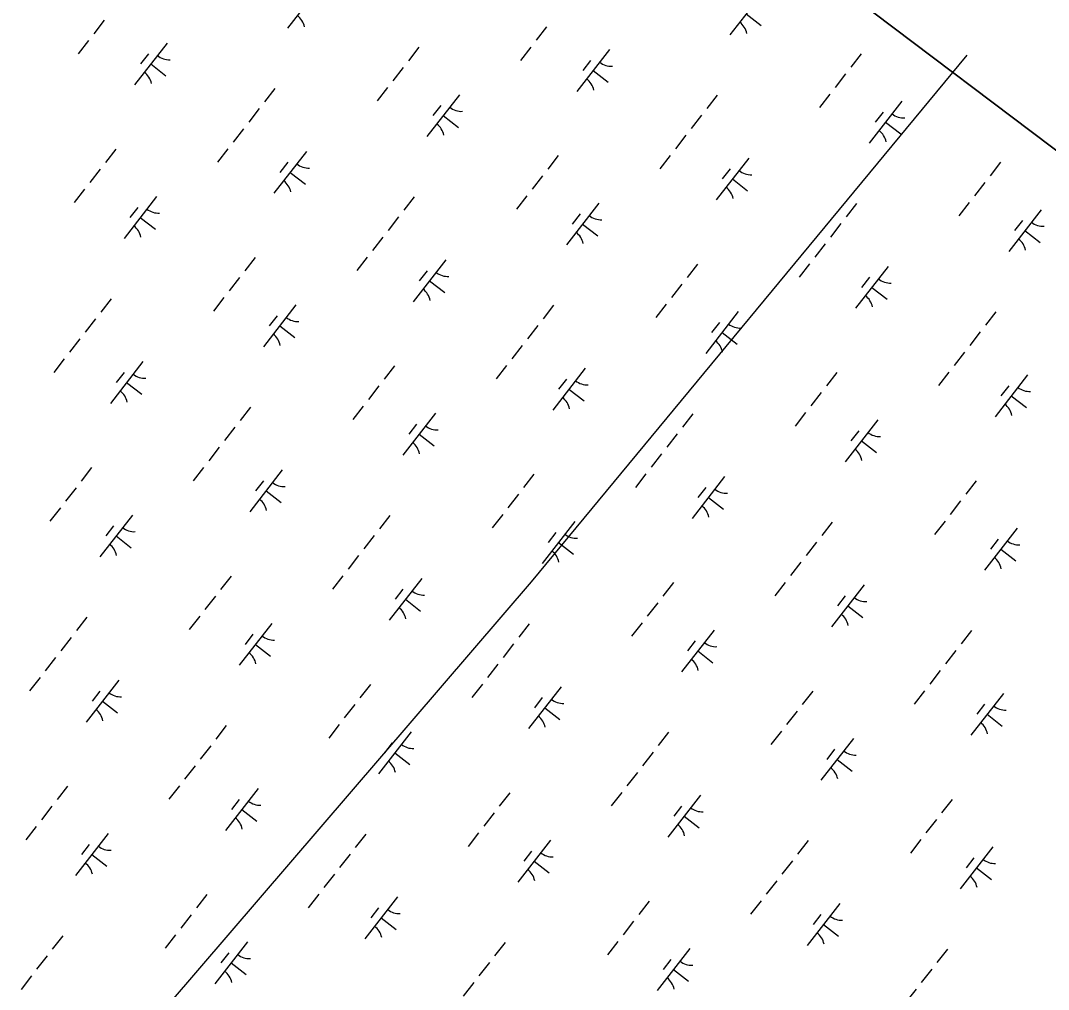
# Model space of a CAD drawing. Extents: x 3888273 to 3909528, y 158682 to 181032.
# Drawn here: x 3901420 to 3902388, y 175253 to 176166 of the extents above; entities that cross this region are included whole.
import ezdxf

# ---------------------------------------------------------------- set-up
doc = ezdxf.new("R2010")
doc.units = 0
for name, color, linetype in [('V-GRID-FRAM', 7, 'Continuous'), ('V-UTIL-LINE', 7, 'Continuous'), ('V-WETL-SWMP', 7, 'Continuous')]:
    doc.layers.add(name, color=color, linetype=linetype)

msp = doc.modelspace()

# ---------------------------------------------------------------- linework, layer by layer
at = {"layer": 'V-GRID-FRAM'}
msp.add_lwpolyline([(3907415.04, 172254.23), (3898317.3, 160561.45), (3891517.26, 165521.58), (3900698.93, 177323.83), (3907415.04, 172254.23)], dxfattribs=at)
at = {"layer": 'V-UTIL-LINE'}
msp.add_lwpolyline([(3899515.45, 171292.53), (3900378.65, 173544.81), (3900616.96, 174140.58), (3901901.17, 175636.62), (3902311.59, 176133.09)], dxfattribs=at)
at = {"layer": 'V-WETL-SWMP'}
for p, q in [((3903106.74, 175506.31), (3901222.63, 176928.52)), ((3901702.13, 176197.89), (3901671.42, 176158.42)), ((3902118.79, 176191.66), (3902088.09, 176152.2)), ((3902103.44, 176171.93), (3902117.65, 176160.88)), ((3901498.57, 176165.83), (3901488.75, 176153.2)), ((3901915.24, 176159.61), (3901905.42, 176146.98)), ((3901483.84, 176146.89), (3901474.01, 176134.26)), ((3901557.98, 176144.42), (3901527.28, 176104.95)), ((3901795.04, 176140.42), (3901785.22, 176127.79)), ((3901900.5, 176140.66), (3901890.68, 176128.04)), ((3901974.65, 176138.19), (3901943.94, 176098.73)), ((3901540.22, 176134.16), (3901532.85, 176124.69)), ((3902211.71, 176134.2), (3902201.88, 176121.57)), ((3901542.63, 176124.69), (3901556.83, 176113.63)), ((3901780.3, 176121.48), (3901770.48, 176108.85)), ((3901956.89, 176127.93), (3901949.52, 176118.46)), ((3901959.29, 176118.46), (3901973.5, 176107.41)), ((3902196.97, 176115.25), (3902187.15, 176102.63)), ((3901659.33, 176101.57), (3901649.51, 176088.94)), ((3901765.57, 176102.54), (3901755.74, 176089.91)), ((3901833.41, 176095.74), (3901802.7, 176056.28)), ((3902076, 176095.34), (3902066.17, 176082.72)), ((3902182.23, 176096.31), (3902172.41, 176083.68)), ((3902250.07, 176089.52), (3902219.37, 176050.05)), ((3901644.59, 176082.63), (3901634.77, 176070)), ((3901815.65, 176085.48), (3901808.28, 176076.01)), ((3901818.05, 176076.01), (3901832.26, 176064.96)), ((3902061.26, 176076.4), (3902051.44, 176063.77)), ((3902232.32, 176079.26), (3902224.95, 176069.79)), ((3901629.86, 176063.69), (3901620.03, 176051.06)), ((3902234.72, 176069.78), (3902248.93, 176058.73)), ((3902046.52, 176057.46), (3902036.7, 176044.83)), ((3901509.65, 176044.5), (3901499.83, 176031.87)), ((3901615.12, 176044.74), (3901605.29, 176032.12)), ((3901689.26, 176042.27), (3901658.56, 176002.81)), ((3901671.5, 176032.01), (3901664.13, 176022.54)), ((3901926.32, 176038.28), (3901916.5, 176025.65)), ((3902031.78, 176038.52), (3902021.96, 176025.89)), ((3902105.93, 176036.05), (3902075.22, 175996.58)), ((3902342.99, 176032.05), (3902333.16, 176019.42)), ((3901494.92, 176025.56), (3901485.09, 176012.93)), ((3901673.91, 176022.54), (3901688.11, 176011.49)), ((3902088.17, 176025.79), (3902080.8, 176016.32)), ((3901911.58, 176019.33), (3901901.76, 176006.71)), ((3902090.58, 176016.31), (3902104.78, 176005.26)), ((3902328.25, 176013.11), (3902318.43, 176000.48)), ((3901480.18, 176006.62), (3901470.35, 175993.99)), ((3901548.02, 175999.82), (3901517.31, 175960.36)), ((3901790.61, 175999.43), (3901780.79, 175986.8)), ((3901896.85, 176000.39), (3901887.02, 175987.76)), ((3901964.69, 175993.6), (3901933.98, 175954.13)), ((3902207.28, 175993.2), (3902197.45, 175980.57)), ((3902313.51, 175994.17), (3902303.69, 175981.54)), ((3901530.26, 175989.56), (3901522.89, 175980.09)), ((3901946.93, 175983.34), (3901939.56, 175973.87)), ((3902381.35, 175987.37), (3902350.65, 175947.91)), ((3901532.67, 175980.09), (3901546.87, 175969.04)), ((3901775.87, 175980.48), (3901766.05, 175967.86)), ((3901949.33, 175973.87), (3901963.54, 175962.81)), ((3902192.54, 175974.26), (3902182.72, 175961.63)), ((3902363.6, 175977.11), (3902356.23, 175967.64)), ((3902366, 175967.64), (3902380.21, 175956.59)), ((3901761.14, 175961.54), (3901751.31, 175948.91)), ((3902177.8, 175955.32), (3902167.98, 175942.69)), ((3901640.93, 175942.36), (3901631.11, 175929.73)), ((3901746.4, 175942.6), (3901736.57, 175929.97)), ((3901820.54, 175940.13), (3901789.84, 175900.66)), ((3902057.6, 175936.13), (3902047.78, 175923.5)), ((3902163.07, 175936.37), (3902153.24, 175923.75)), ((3901802.78, 175929.87), (3901795.41, 175920.4)), ((3902237.21, 175933.9), (3902206.5, 175894.44)), ((3901626.2, 175923.42), (3901616.37, 175910.79)), ((3901805.19, 175920.4), (3901819.4, 175909.34)), ((3902042.86, 175917.19), (3902033.04, 175904.56)), ((3902219.45, 175923.64), (3902212.08, 175914.17)), ((3902221.86, 175914.17), (3902236.06, 175903.12)), ((3901505.22, 175903.51), (3901495.4, 175890.88)), ((3901611.46, 175904.47), (3901601.63, 175891.85)), ((3901679.3, 175897.68), (3901648.6, 175858.22)), ((3901921.89, 175897.28), (3901912.07, 175884.65)), ((3902028.13, 175898.25), (3902018.3, 175885.62)), ((3901661.54, 175887.42), (3901654.17, 175877.95)), ((3902095.97, 175891.45), (3902065.26, 175851.99)), ((3902338.56, 175891.05), (3902328.73, 175878.43)), ((3901490.49, 175884.56), (3901480.66, 175871.94)), ((3901663.95, 175877.95), (3901678.15, 175866.89)), ((3901907.15, 175878.34), (3901897.33, 175865.71)), ((3902078.21, 175881.19), (3902070.84, 175871.72)), ((3902080.62, 175871.72), (3902094.82, 175860.67)), ((3902323.82, 175872.11), (3902314, 175859.48)), ((3901475.75, 175865.62), (3901465.92, 175852.99)), ((3901892.42, 175859.4), (3901882.59, 175846.77)), ((3902309.08, 175853.17), (3902299.26, 175840.54)), ((3901461.01, 175846.68), (3901451.19, 175834.05)), ((3901535.15, 175844.21), (3901504.45, 175804.75)), ((3901772.22, 175840.21), (3901762.39, 175827.58)), ((3901877.68, 175840.45), (3901867.85, 175827.83)), ((3901951.82, 175837.98), (3901921.12, 175798.52)), ((3901517.4, 175833.95), (3901510.03, 175824.48)), ((3902188.88, 175833.99), (3902179.06, 175821.36)), ((3902294.35, 175834.23), (3902284.52, 175821.6)), ((3902368.49, 175831.76), (3902337.78, 175792.29)), ((3901519.8, 175824.48), (3901534.01, 175813.42)), ((3901757.48, 175821.27), (3901747.65, 175808.64)), ((3901934.06, 175827.72), (3901926.7, 175818.25)), ((3902350.73, 175821.5), (3902343.36, 175812.03)), ((3901936.47, 175818.25), (3901950.68, 175807.2)), ((3902174.15, 175815.04), (3902164.32, 175802.42)), ((3902353.14, 175812.02), (3902367.34, 175800.97)), ((3901636.51, 175801.36), (3901626.68, 175788.73)), ((3901742.74, 175802.33), (3901732.91, 175789.7)), ((3901810.58, 175795.53), (3901779.88, 175756.07)), ((3902053.17, 175795.14), (3902043.35, 175782.51)), ((3902159.41, 175796.1), (3902149.58, 175783.48)), ((3902227.25, 175789.31), (3902196.54, 175749.84)), ((3901621.77, 175782.42), (3901611.94, 175769.79)), ((3901792.82, 175785.28), (3901785.45, 175775.8)), ((3901795.23, 175775.8), (3901809.43, 175764.75)), ((3902038.43, 175776.19), (3902028.61, 175763.57)), ((3902209.49, 175779.05), (3902202.12, 175769.58)), ((3901607.03, 175763.48), (3901597.2, 175750.85)), ((3902211.9, 175769.58), (3902226.1, 175758.52)), ((3902023.7, 175757.25), (3902013.87, 175744.62)), ((3901486.83, 175744.29), (3901477, 175731.67)), ((3901592.29, 175744.54), (3901582.47, 175731.91)), ((3901666.43, 175742.06), (3901635.73, 175702.6)), ((3901648.68, 175731.81), (3901641.31, 175722.33)), ((3901903.5, 175738.07), (3901893.67, 175725.44)), ((3902008.96, 175738.31), (3901999.13, 175725.68)), ((3902083.1, 175735.84), (3902052.4, 175696.37)), ((3902320.16, 175731.84), (3902310.34, 175719.21)), ((3901472.09, 175725.35), (3901462.27, 175712.72)), ((3901651.08, 175722.33), (3901665.29, 175711.28)), ((3902065.35, 175725.58), (3902057.98, 175716.11)), ((3901888.76, 175719.13), (3901878.93, 175706.5)), ((3902067.75, 175716.11), (3902081.96, 175705.05)), ((3902305.43, 175712.9), (3902295.6, 175700.27)), ((3901457.35, 175706.41), (3901447.53, 175693.78)), ((3901525.19, 175699.61), (3901494.49, 175660.15)), ((3901767.79, 175699.22), (3901757.96, 175686.59)), ((3901874.02, 175700.18), (3901864.2, 175687.56)), ((3901941.86, 175693.39), (3901911.16, 175653.93)), ((3902184.45, 175692.99), (3902174.63, 175680.36)), ((3902290.69, 175693.96), (3902280.86, 175681.33)), ((3901507.44, 175689.36), (3901500.07, 175679.89)), ((3901924.1, 175683.13), (3901916.74, 175673.66)), ((3902358.53, 175687.16), (3902327.82, 175647.7)), ((3901509.84, 175679.88), (3901524.05, 175668.83)), ((3901753.05, 175680.27), (3901743.22, 175667.65)), ((3901926.51, 175673.66), (3901940.72, 175662.6)), ((3902169.72, 175674.05), (3902159.89, 175661.42)), ((3902340.77, 175676.9), (3902333.4, 175667.43)), ((3902343.18, 175667.43), (3902357.38, 175656.38)), ((3901738.31, 175661.33), (3901728.48, 175648.71)), ((3902154.98, 175655.11), (3902145.15, 175642.48)), ((3901618.11, 175642.15), (3901608.28, 175629.52)), ((3901723.57, 175642.39), (3901713.75, 175629.76)), ((3901797.72, 175639.92), (3901767.01, 175600.46)), ((3902034.78, 175635.92), (3902024.95, 175623.3)), ((3902140.24, 175636.17), (3902130.41, 175623.54)), ((3901779.96, 175629.66), (3901772.59, 175620.19)), ((3902214.38, 175633.69), (3902183.68, 175594.23)), ((3901603.37, 175623.21), (3901593.55, 175610.58)), ((3901782.36, 175620.19), (3901796.57, 175609.13)), ((3902020.04, 175616.98), (3902010.21, 175604.35)), ((3902196.63, 175623.43), (3902189.26, 175613.96)), ((3902199.03, 175613.96), (3902213.24, 175602.91)), ((3901482.4, 175603.3), (3901472.57, 175590.67)), ((3901588.63, 175604.27), (3901578.81, 175591.64)), ((3901656.47, 175597.47), (3901625.77, 175558.01)), ((3901899.07, 175597.07), (3901889.24, 175584.44)), ((3902005.3, 175598.04), (3901995.48, 175585.41)), ((3901638.72, 175587.21), (3901631.35, 175577.74)), ((3902073.14, 175591.24), (3902042.44, 175551.78)), ((3902315.73, 175590.85), (3902305.91, 175578.22)), ((3901467.66, 175584.36), (3901457.84, 175571.73)), ((3901641.12, 175577.74), (3901655.33, 175566.68)), ((3901884.33, 175578.13), (3901874.5, 175565.5)), ((3902055.38, 175580.99), (3902048.02, 175571.51)), ((3902057.79, 175571.51), (3902072, 175560.46)), ((3902301, 175571.9), (3902291.17, 175559.28)), ((3901452.92, 175565.41), (3901443.1, 175552.79)), ((3901869.59, 175559.19), (3901859.77, 175546.56)), ((3902286.26, 175552.96), (3902276.43, 175540.33)), ((3901438.19, 175546.47), (3901428.36, 175533.84)), ((3901512.33, 175544), (3901481.62, 175504.54)), ((3901749.39, 175540), (3901739.56, 175527.38)), ((3901854.85, 175540.25), (3901845.03, 175527.62)), ((3901929, 175537.77), (3901898.29, 175498.31)), ((3901494.57, 175533.74), (3901487.2, 175524.27)), ((3902166.06, 175533.78), (3902156.23, 175521.15)), ((3902271.52, 175534.02), (3902261.7, 175521.39)), ((3902345.66, 175531.55), (3902314.96, 175492.09)), ((3901496.98, 175524.27), (3901511.18, 175513.21)), ((3901734.65, 175521.06), (3901724.83, 175508.43)), ((3901911.24, 175527.52), (3901903.87, 175518.04)), ((3902327.91, 175521.29), (3902320.54, 175511.82)), ((3901913.64, 175518.04), (3901927.85, 175506.99)), ((3902151.32, 175514.84), (3902141.49, 175502.21)), ((3902330.31, 175511.82), (3902344.52, 175500.76)), ((3901613.68, 175501.15), (3901603.85, 175488.53)), ((3901719.91, 175502.12), (3901710.09, 175489.49)), ((3901787.75, 175495.32), (3901757.05, 175455.86)), ((3902030.35, 175494.93), (3902020.52, 175482.3)), ((3902136.58, 175495.89), (3902126.76, 175483.27)), ((3901598.94, 175482.21), (3901589.12, 175469.58)), ((3901770, 175485.07), (3901762.63, 175475.6)), ((3902204.42, 175489.1), (3902173.72, 175449.64)), ((3901772.4, 175475.59), (3901786.61, 175464.54)), ((3902015.61, 175475.99), (3902005.78, 175463.36)), ((3902186.67, 175478.84), (3902179.3, 175469.37)), ((3901584.2, 175463.27), (3901574.38, 175450.64)), ((3902189.07, 175469.37), (3902203.28, 175458.31)), ((3902000.87, 175457.04), (3901991.05, 175444.42)), ((3901464, 175444.09), (3901454.18, 175431.46)), ((3901569.47, 175444.33), (3901559.64, 175431.7)), ((3901643.61, 175441.85), (3901612.91, 175402.39)), ((3901625.85, 175431.6), (3901618.48, 175422.13)), ((3901880.67, 175437.86), (3901870.85, 175425.23)), ((3901986.13, 175438.1), (3901976.31, 175425.47)), ((3902060.28, 175435.63), (3902029.57, 175396.17)), ((3902297.34, 175431.63), (3902287.51, 175419.01)), ((3901449.27, 175425.14), (3901439.44, 175412.52)), ((3901628.26, 175422.12), (3901642.46, 175411.07)), ((3902042.52, 175425.37), (3902035.15, 175415.9)), ((3901865.93, 175418.92), (3901856.11, 175406.29)), ((3902044.92, 175415.9), (3902059.13, 175404.84)), ((3902282.6, 175412.69), (3902272.77, 175400.06)), ((3901434.53, 175406.2), (3901424.7, 175393.57)), ((3901502.37, 175399.41), (3901471.66, 175359.94)), ((3901744.96, 175399.01), (3901735.14, 175386.38)), ((3901851.19, 175399.98), (3901841.37, 175387.35)), ((3901919.04, 175393.18), (3901888.33, 175353.72)), ((3902161.63, 175392.78), (3902151.8, 175380.15)), ((3902267.86, 175393.75), (3902258.04, 175381.12)), ((3901484.61, 175389.15), (3901477.24, 175379.68)), ((3901901.28, 175382.92), (3901893.91, 175373.45)), ((3902335.7, 175386.95), (3902305, 175347.49)), ((3901487.02, 175379.67), (3901501.22, 175368.62)), ((3901730.22, 175380.07), (3901720.4, 175367.44)), ((3901903.68, 175373.45), (3901917.89, 175362.4)), ((3902146.89, 175373.84), (3902137.06, 175361.21)), ((3902317.95, 175376.7), (3902310.58, 175367.23)), ((3902320.35, 175367.22), (3902334.56, 175356.17)), ((3901715.48, 175361.12), (3901705.66, 175348.5)), ((3902132.15, 175354.9), (3902122.33, 175342.27)), ((3901595.28, 175341.94), (3901585.46, 175329.31)), ((3901700.75, 175342.18), (3901690.92, 175329.56)), ((3901774.89, 175339.71), (3901744.19, 175300.25)), ((3902011.95, 175335.71), (3902002.13, 175323.09)), ((3902117.41, 175335.96), (3902107.59, 175323.33)), ((3901757.13, 175329.45), (3901749.76, 175319.98)), ((3902191.56, 175333.48), (3902160.85, 175294.02)), ((3901580.55, 175323), (3901570.72, 175310.37)), ((3901759.54, 175319.98), (3901773.74, 175308.93)), ((3901997.21, 175316.77), (3901987.39, 175304.15)), ((3902173.8, 175323.23), (3902166.43, 175313.76)), ((3902176.21, 175313.75), (3902190.41, 175302.7)), ((3901459.57, 175303.09), (3901449.75, 175290.46)), ((3901565.81, 175304.06), (3901555.98, 175291.43)), ((3901633.65, 175297.26), (3901602.94, 175257.8)), ((3901876.24, 175296.86), (3901866.42, 175284.24)), ((3901982.48, 175297.83), (3901972.65, 175285.2)), ((3901615.89, 175287), (3901608.52, 175277.53)), ((3902050.32, 175291.04), (3902019.61, 175251.57)), ((3902292.91, 175290.64), (3902283.08, 175278.01)), ((3901444.84, 175284.15), (3901435.01, 175271.52)), ((3901618.3, 175277.53), (3901632.5, 175266.48)), ((3901861.5, 175277.92), (3901851.68, 175265.29)), ((3902032.56, 175280.78), (3902025.19, 175271.31)), ((3902034.96, 175271.3), (3902049.17, 175260.25)), ((3902278.17, 175271.7), (3902268.35, 175259.07)), ((3901430.1, 175265.21), (3901420.27, 175252.58)), ((3901846.77, 175258.98), (3901836.94, 175246.35)), ((3902263.43, 175252.75), (3902253.61, 175240.13))]:
    msp.add_line(p, q, dxfattribs=at)
for centre, start, end in [((3901670, 176156.21), 11.34298, 52.88663), ((3902086.67, 176149.98), 11.34298, 52.88663), ((3901559.78, 176146.34), 231.34298, 272.88664), ((3901976.44, 176140.11), 231.34298, 272.88664), ((3901525.85, 176102.74), 11.34298, 52.88663), ((3901942.52, 176096.51), 11.34298, 52.88663), ((3901835.2, 176097.66), 231.34298, 272.88664), ((3902251.87, 176091.44), 231.34298, 272.88664), ((3901801.28, 176054.06), 11.34298, 52.88663), ((3902217.95, 176047.84), 11.34298, 52.88663), ((3901691.06, 176044.19), 231.34298, 272.88664), ((3902107.72, 176037.97), 231.34298, 272.88664), ((3901657.13, 176000.59), 11.34298, 52.88663), ((3902073.8, 175994.37), 11.34298, 52.88663), ((3901549.82, 176001.75), 231.34298, 272.88664), ((3901966.48, 175995.52), 231.34298, 272.88664), ((3902383.15, 175989.29), 231.34298, 272.88664), ((3901515.89, 175958.15), 11.34298, 52.88663), ((3901932.56, 175951.92), 11.34298, 52.88663), ((3902349.23, 175945.69), 11.34298, 52.88663), ((3901822.34, 175942.05), 231.34298, 272.88664), ((3902239.01, 175935.82), 231.34298, 272.88664), ((3901788.41, 175898.45), 11.34298, 52.88663), ((3902205.08, 175892.22), 11.34298, 52.88663), ((3901681.1, 175899.6), 231.34298, 272.88664), ((3902097.76, 175893.38), 231.34298, 272.88664), ((3901647.17, 175856), 11.34298, 52.88663), ((3902063.84, 175849.77), 11.34298, 52.88663), ((3901536.95, 175846.13), 231.34298, 272.88664), ((3901953.62, 175839.91), 231.34298, 272.88664), ((3902370.29, 175833.68), 231.34298, 272.88664), ((3901503.03, 175802.53), 11.34298, 52.88663), ((3901919.69, 175796.3), 11.34298, 52.88663), ((3902336.36, 175790.08), 11.34298, 52.88663), ((3901812.38, 175797.46), 231.34298, 272.88664), ((3902229.04, 175791.23), 231.34298, 272.88664), ((3901778.45, 175753.86), 11.34298, 52.88663), ((3902195.12, 175747.63), 11.34298, 52.88663), ((3901668.23, 175743.99), 231.34298, 272.88664), ((3902084.9, 175737.76), 231.34298, 272.88664), ((3901634.31, 175700.39), 11.34298, 52.88663), ((3902050.98, 175694.16), 11.34298, 52.88663), ((3901526.99, 175701.54), 231.34298, 272.88664), ((3901943.66, 175695.31), 231.34298, 272.88664), ((3902360.33, 175689.09), 231.34298, 272.88664), ((3901493.07, 175657.94), 11.34298, 52.88663), ((3901909.73, 175651.71), 11.34298, 52.88663), ((3902326.4, 175645.49), 11.34298, 52.88663), ((3901799.51, 175641.84), 231.34298, 272.88664), ((3902216.18, 175635.62), 231.34298, 272.88664), ((3901765.59, 175598.24), 11.34298, 52.88663), ((3902182.26, 175592.02), 11.34298, 52.88663), ((3901658.27, 175599.39), 231.34298, 272.88664), ((3902074.94, 175593.17), 231.34298, 272.88664), ((3901624.35, 175555.79), 11.34298, 52.88663), ((3902041.02, 175549.57), 11.34298, 52.88663), ((3901514.13, 175545.92), 231.34298, 272.88664), ((3901930.79, 175539.7), 231.34298, 272.88664), ((3902347.46, 175533.47), 231.34298, 272.88664), ((3901480.2, 175502.32), 11.34298, 52.88663), ((3901896.87, 175496.1), 11.34298, 52.88663), ((3902313.54, 175489.87), 11.34298, 52.88663), ((3901789.55, 175497.25), 231.34298, 272.88664), ((3902206.22, 175491.02), 231.34298, 272.88664), ((3901755.63, 175453.65), 11.34298, 52.88663), ((3902172.3, 175447.42), 11.34298, 52.88663), ((3901645.41, 175443.78), 231.34298, 272.88664), ((3902062.07, 175437.55), 231.34298, 272.88664), ((3901611.48, 175400.18), 11.34298, 52.88663), ((3902028.15, 175393.95), 11.34298, 52.88663), ((3901504.17, 175401.33), 231.34298, 272.88664), ((3901920.83, 175395.1), 231.34298, 272.88664), ((3902337.5, 175388.88), 231.34298, 272.88664), ((3901470.24, 175357.73), 11.34298, 52.88663), ((3901886.91, 175351.5), 11.34298, 52.88663), ((3902303.58, 175345.28), 11.34298, 52.88663), ((3901776.69, 175341.63), 231.34298, 272.88664), ((3902193.35, 175335.41), 231.34298, 272.88664), ((3901742.76, 175298.03), 11.34298, 52.88663), ((3902159.43, 175291.81), 11.34298, 52.88663), ((3901635.45, 175299.18), 231.34298, 272.88664), ((3902052.11, 175292.96), 231.34298, 272.88664), ((3901601.52, 175255.58), 11.34298, 52.88663), ((3902018.19, 175249.36), 11.34298, 52.88663)]:
    msp.add_arc(centre, 17.62, start, end, dxfattribs=at)

doc.saveas('drawing.dxf')
